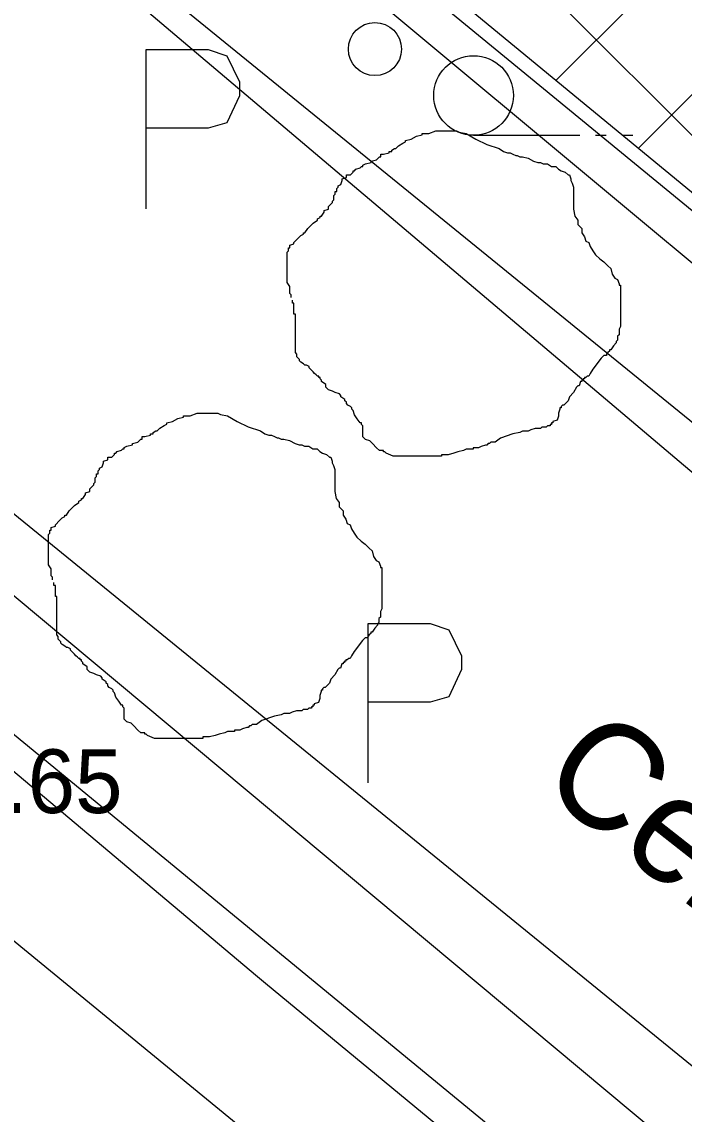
# Model space of a CAD drawing. Extents: x 419101 to 420177, y 4451541 to 4452254.
# Drawn here: x 420075.47 to 420087.94, y 4451762.63 to 4451783.21 of the extents above; entities that cross this region are included whole.
import ezdxf

# ---------------------------------------------------------------- set-up
doc = ezdxf.new("R2010")
doc.units = 0
for name, color, linetype in [('2_KADASTRO', 7, 'Continuous'), ('3_HALİHAZIR', 7, 'Continuous'), ('Level 10', 7, 'Continuous'), ('Level 15', 7, 'Continuous'), ('Level 27', 7, 'Continuous'), ('Level 28', 7, 'Continuous'), ('Level 3', 7, 'Continuous'), ('Level 60', 7, 'Continuous')]:
    doc.layers.add(name, color=color, linetype=linetype)

msp = doc.modelspace()

# ---------------------------------------------------------------- linework, layer by layer
at = {"layer": '2_KADASTRO'}
msp.add_lwpolyline([(420061.01, 4451756.53), (420073.55, 4451770.58), (420079.907, 4451765.229), (420080.06, 4451765.1), (420089.43, 4451757.36), (420080.6, 4451746.84), (420075.73, 4451741), (420074.471, 4451739.49), (420073.1, 4451737.01), (420066.914, 4451747.238), (420066.32, 4451748.22), (420063.55, 4451752.44), (420062.58, 4451754.15)], close=True, dxfattribs=at)
at = {"layer": '3_HALİHAZIR'}
for p, q in [((420083.978, 4451781.076), (420085.978, 4451781.076)), ((420086.278, 4451781.076), (420086.478, 4451781.076)), ((420086.778, 4451781.076), (420086.978, 4451781.076))]:
    msp.add_line(p, q, dxfattribs=at)
for points in [[(420097.876, 4451767.873), (420090.601, 4451773.628), (420074.394, 4451786.806), (420067.499, 4451793.112), (420066.853, 4451793.709), (420066.766, 4451793.745), (420066.705, 4451793.739), (420065.209, 4451792.217), (420065.099, 4451792.165), (420064.98, 4451792.128), (420064.821, 4451792.158), (420062.198, 4451794.34)], [(420109.324, 4451746.258), (420071.992, 4451776.643), (420058.124, 4451789.361), (420057.42, 4451789.805), (420056.913, 4451789.98), (420056.176, 4451790.188), (420054.044, 4451790.485), (420051.867, 4451790.696), (420050.412, 4451790.681), (420048.102, 4451790.392), (420045.666, 4451789.756), (420044.049, 4451789.209), (420042.54, 4451788.58), (420041.024, 4451787.797), (420039.783, 4451786.928), (420038.824, 4451785.959), (420037.654, 4451784.368), (420036.331, 4451782.246), (420034.85, 4451779.44), (420034.094, 4451777.905), (420033.326, 4451776.093), (420032.883, 4451774.818), (420032.741, 4451774.097)], [(420077.812, 4451782.69), (420078.982, 4451782.69)], [(420077.812, 4451779.69), (420077.812, 4451782.69)], [(420078.982, 4451782.69), (420079.332, 4451782.57), (420079.572, 4451782.08), (420079.572, 4451781.82), (420079.332, 4451781.31), (420078.982, 4451781.21)], [(420078.982, 4451781.21), (420077.812, 4451781.21)], [(420081.994, 4451771.879), (420083.164, 4451771.879)], [(420081.994, 4451768.879), (420081.994, 4451771.879)], [(420083.164, 4451771.879), (420083.514, 4451771.759), (420083.754, 4451771.269), (420083.754, 4451771.009), (420083.514, 4451770.499), (420083.164, 4451770.399)], [(420083.164, 4451770.399), (420081.994, 4451770.399)]]:
    msp.add_lwpolyline(points, dxfattribs=at)
for points in [[(420082.917, 4451783.911), (420089.462, 4451791.272), (420097.893, 4451783.965), (420091.454, 4451776.894)], [(420061.965, 4451757.281), (420066.675, 4451762.525), (420066.373, 4451762.769), (420070.091, 4451767.141), (420074.86, 4451772.784), (420091.317, 4451759.034), (420077.697, 4451743.303), (420062.426, 4451755.86), (420062.967, 4451756.424)]]:
    msp.add_lwpolyline(points, close=True, dxfattribs=at)
for centre, radius in [((420082.12, 4451782.701), 0.5), ((420083.978, 4451781.826), 0.75)]:
    msp.add_circle(centre, radius, dxfattribs=at)
at = {"layer": 'Level 10'}
for points in [[(420167.583, 4451712.437), (420020.79, 4451834.748), (420040.807, 4451853.732), (420112.025, 4451837.916), (420168.799, 4451827.537)], [(420167.291, 4451684.745), (420161.762, 4451695.839), (420120.289, 4451729.36), (420117.438, 4451726.678), (420116.012, 4451693.246), (420099.972, 4451694.498), (420103.715, 4451742.59), (420060.468, 4451778.074), (420043.182, 4451775.929), (420053.716, 4451675.607), (420036.964, 4451673.283), (420035.538, 4451693.664), (420015.222, 4451692.77), (420016.291, 4451685.44), (419931.368, 4451675.776)]]:
    msp.add_lwpolyline(points, dxfattribs=at)
at = {"layer": 'Level 15'}
for p, q in [((420087.08, 4451780.83), (420123.889, 4451817.639)), ((420085.528, 4451782.107), (420120.932, 4451817.511)), ((420073.189, 4451795.977), (420094.183, 4451774.983))]:
    msp.add_line(p, q, dxfattribs=at)
at = {"layer": 'Level 27'}
msp.add_line((420061.199, 4451781.411), (420106.835, 4451743.846), dxfattribs=at)
at = {"layer": 'Level 28'}
msp.add_lwpolyline([(420167.6, 4451803.921), (420148.57, 4451780.806), (420122.106, 4451767.539), (420105.216, 4451765.901), (420071.368, 4451793.764)], dxfattribs=at)
at = {"layer": 'Level 3'}
for points in [[(420082.801, 4451781.006), (420082.905, 4451781.058), (420083.008, 4451781.084), (420083.008, 4451781.11), (420083.034, 4451781.11), (420083.06, 4451781.11), (420083.138, 4451781.11), (420083.268, 4451781.162), (420083.372, 4451781.162), (420083.449, 4451781.162), (420083.501, 4451781.162), (420083.579, 4451781.162), (420083.631, 4451781.162), (420083.657, 4451781.162), (420083.709, 4451781.136), (420083.839, 4451781.11), (420084.02, 4451781.006), (420084.228, 4451780.902), (420084.461, 4451780.824), (420084.539, 4451780.772), (420084.617, 4451780.746), (420084.669, 4451780.746), (420084.721, 4451780.72), (420084.772, 4451780.694), (420084.798, 4451780.694), (420084.85, 4451780.668), (420084.902, 4451780.668), (420085.006, 4451780.642), (420085.11, 4451780.59), (420085.187, 4451780.564), (420085.239, 4451780.564), (420085.291, 4451780.538), (420085.343, 4451780.538), (420085.369, 4451780.538), (420085.447, 4451780.487), (420085.525, 4451780.487), (420085.577, 4451780.435), (420085.628, 4451780.409), (420085.706, 4451780.383), (420085.758, 4451780.331), (420085.784, 4451780.331), (420085.81, 4451780.253), (420085.81, 4451780.227), (420085.836, 4451780.175), (420085.862, 4451780.097), (420085.862, 4451780.071), (420085.862, 4451779.993), (420085.862, 4451779.941), (420085.862, 4451779.863), (420085.862, 4451779.837), (420085.862, 4451779.759), (420085.862, 4451779.682), (420085.888, 4451779.552), (420085.94, 4451779.474), (420085.94, 4451779.396), (420086.018, 4451779.318), (420086.018, 4451779.24), (420086.069, 4451779.162), (420086.095, 4451779.084), (420086.147, 4451779.058), (420086.173, 4451778.98), (420086.225, 4451778.902), (420086.277, 4451778.825), (420086.355, 4451778.747), (420086.433, 4451778.695), (420086.484, 4451778.643), (420086.51, 4451778.617), (420086.562, 4451778.565), (420086.588, 4451778.461), (420086.64, 4451778.383), (420086.692, 4451778.357), (420086.718, 4451778.279), (420086.718, 4451778.253), (420086.744, 4451778.253), (420086.744, 4451778.227), (420086.744, 4451778.201), (420086.744, 4451778.149), (420086.744, 4451778.046), (420086.744, 4451777.994), (420086.744, 4451777.916), (420086.744, 4451777.838), (420086.744, 4451777.76), (420086.744, 4451777.682), (420086.744, 4451777.604), (420086.744, 4451777.552), (420086.744, 4451777.474), (420086.718, 4451777.422), (420086.718, 4451777.318), (420086.692, 4451777.292), (420086.692, 4451777.215), (420086.666, 4451777.189), (420086.666, 4451777.163), (420086.614, 4451777.111), (420086.562, 4451777.033), (420086.536, 4451777.033), (420086.536, 4451777.007), (420086.51, 4451776.981), (420086.484, 4451776.955), (420086.484, 4451776.929), (420086.459, 4451776.929), (420086.433, 4451776.929)], [(420080.544, 4451778.02), (420080.544, 4451778.046), (420080.544, 4451778.071), (420080.518, 4451778.097), (420080.518, 4451778.123), (420080.518, 4451778.149), (420080.518, 4451778.175), (420080.518, 4451778.201), (420080.518, 4451778.227), (420080.466, 4451778.305), (420080.466, 4451778.383), (420080.466, 4451778.409), (420080.466, 4451778.487), (420080.466, 4451778.565), (420080.466, 4451778.591), (420080.466, 4451778.617), (420080.466, 4451778.643), (420080.466, 4451778.669), (420080.466, 4451778.695), (420080.466, 4451778.721), (420080.466, 4451778.747), (420080.466, 4451778.773), (420080.466, 4451778.799), (420080.466, 4451778.877), (420080.492, 4451778.902), (420080.492, 4451778.928), (420080.492, 4451778.954), (420080.518, 4451778.954), (420080.518, 4451778.98), (420080.518, 4451779.006), (420080.596, 4451779.032), (420080.596, 4451779.058), (420080.674, 4451779.136), (420080.726, 4451779.188), (420080.777, 4451779.214), (420080.777, 4451779.24), (420080.803, 4451779.24), (420080.855, 4451779.318), (420080.907, 4451779.37), (420080.959, 4451779.422), (420081.037, 4451779.474), (420081.037, 4451779.5), (420081.089, 4451779.526), (420081.089, 4451779.552), (420081.115, 4451779.552), (420081.167, 4451779.63), (420081.167, 4451779.656), (420081.244, 4451779.682), (420081.244, 4451779.707), (420081.244, 4451779.733), (420081.296, 4451779.785), (420081.322, 4451779.811), (420081.322, 4451779.837), (420081.348, 4451779.863), (420081.348, 4451779.889), (420081.348, 4451779.915), (420081.348, 4451779.941), (420081.374, 4451779.967), (420081.374, 4451779.993), (420081.374, 4451780.019), (420081.4, 4451780.019), (420081.4, 4451780.045), (420081.4, 4451780.071), (420081.426, 4451780.097), (420081.426, 4451780.123), (420081.478, 4451780.149), (420081.504, 4451780.227), (420081.504, 4451780.253), (420081.582, 4451780.279), (420081.582, 4451780.305), (420081.582, 4451780.331), (420081.659, 4451780.331), (420081.711, 4451780.383), (420081.711, 4451780.409), (420081.737, 4451780.409), (420081.763, 4451780.435), (420081.841, 4451780.461), (420081.867, 4451780.487), (420081.893, 4451780.487), (420081.893, 4451780.513), (420081.945, 4451780.538), (420082.049, 4451780.564), (420082.049, 4451780.59), (420082.152, 4451780.616), (420082.204, 4451780.668), (420082.23, 4451780.668), (420082.23, 4451780.694), (420082.23, 4451780.72), (420082.282, 4451780.72), (420082.386, 4451780.746), (420082.386, 4451780.772), (420082.412, 4451780.772), (420082.438, 4451780.772), (420082.438, 4451780.798), (420082.49, 4451780.824), (420082.516, 4451780.824), (420082.567, 4451780.876), (420082.645, 4451780.928), (420082.697, 4451780.954), (420082.697, 4451780.98), (420082.801, 4451781.006)], [(420082.49, 4451775.033), (420082.464, 4451775.033), (420082.334, 4451775.085), (420082.308, 4451775.111), (420082.282, 4451775.111), (420082.282, 4451775.137), (420082.204, 4451775.137), (420082.152, 4451775.189), (420082.075, 4451775.267), (420082.023, 4451775.319), (420081.945, 4451775.345), (420081.919, 4451775.371), (420081.893, 4451775.397), (420081.893, 4451775.423), (420081.893, 4451775.501), (420081.893, 4451775.579), (420081.893, 4451775.604), (420081.867, 4451775.63), (420081.867, 4451775.656), (420081.841, 4451775.656), (420081.789, 4451775.734), (420081.737, 4451775.812), (420081.711, 4451775.89), (420081.685, 4451775.916), (420081.685, 4451775.942), (420081.659, 4451775.968), (420081.608, 4451775.994), (420081.582, 4451776.02), (420081.582, 4451776.046), (420081.556, 4451776.072), (420081.556, 4451776.098), (420081.478, 4451776.15), (420081.478, 4451776.176), (420081.452, 4451776.202), (420081.374, 4451776.228), (420081.322, 4451776.254), (420081.244, 4451776.28), (420081.218, 4451776.306), (420081.193, 4451776.332), (420081.193, 4451776.358), (420081.193, 4451776.384), (420081.115, 4451776.435), (420081.115, 4451776.461), (420081.089, 4451776.487), (420081.089, 4451776.513), (420081.063, 4451776.513), (420081.063, 4451776.539), (420081.037, 4451776.539), (420081.011, 4451776.565), (420080.985, 4451776.591), (420080.959, 4451776.617), (420080.933, 4451776.643), (420080.907, 4451776.669), (420080.881, 4451776.695), (420080.881, 4451776.721), (420080.829, 4451776.747), (420080.803, 4451776.747), (420080.777, 4451776.773), (420080.726, 4451776.799), (420080.7, 4451776.825), (420080.7, 4451776.851), (420080.674, 4451776.877), (420080.648, 4451776.903), (420080.648, 4451776.929), (420080.648, 4451776.955), (420080.622, 4451776.981), (420080.622, 4451777.007), (420080.622, 4451777.033), (420080.622, 4451777.111), (420080.622, 4451777.163), (420080.622, 4451777.189), (420080.622, 4451777.215), (420080.622, 4451777.24), (420080.622, 4451777.266), (420080.622, 4451777.292), (420080.622, 4451777.318), (420080.622, 4451777.344), (420080.622, 4451777.37), (420080.622, 4451777.396), (420080.622, 4451777.422), (420080.622, 4451777.448), (420080.622, 4451777.474), (420080.622, 4451777.5), (420080.622, 4451777.526), (420080.622, 4451777.552), (420080.622, 4451777.578), (420080.622, 4451777.656), (420080.622, 4451777.682), (420080.622, 4451777.708), (420080.596, 4451777.708), (420080.596, 4451777.734), (420080.596, 4451777.76), (420080.596, 4451777.786), (420080.596, 4451777.812), (420080.596, 4451777.838), (420080.596, 4451777.864), (420080.596, 4451777.89), (420080.596, 4451777.916), (420080.57, 4451777.916), (420080.57, 4451777.942), (420080.57, 4451777.968)], [(420086.433, 4451776.929), (420086.381, 4451776.877), (420086.225, 4451776.669), (420086.173, 4451776.591), (420086.147, 4451776.539), (420086.121, 4451776.539), (420086.095, 4451776.513), (420086.069, 4451776.513), (420086.069, 4451776.487), (420086.043, 4451776.487), (420086.043, 4451776.461), (420086.018, 4451776.461), (420086.018, 4451776.435), (420085.992, 4451776.435), (420085.966, 4451776.358), (420085.94, 4451776.358), (420085.914, 4451776.332), (420085.862, 4451776.228), (420085.784, 4451776.15), (420085.758, 4451776.072), (420085.68, 4451775.994), (420085.654, 4451775.994), (420085.628, 4451775.968), (420085.628, 4451775.942), (420085.602, 4451775.942), (420085.602, 4451775.916), (420085.577, 4451775.838), (420085.577, 4451775.786), (420085.551, 4451775.708), (420085.473, 4451775.682), (420085.473, 4451775.656), (420085.447, 4451775.656), (420085.447, 4451775.63), (420085.421, 4451775.63), (420085.421, 4451775.604), (420085.395, 4451775.604), (420085.369, 4451775.604), (420085.343, 4451775.579), (420085.317, 4451775.579), (420085.291, 4451775.579), (420085.265, 4451775.579), (420085.239, 4451775.553), (420085.213, 4451775.553), (420085.187, 4451775.553), (420085.161, 4451775.553), (420085.136, 4451775.553), (420085.058, 4451775.527), (420085.006, 4451775.501), (420084.928, 4451775.501), (420084.902, 4451775.501), (420084.85, 4451775.475), (420084.721, 4451775.449), (420084.487, 4451775.371), (420084.383, 4451775.293), (420084.305, 4451775.293), (420084.28, 4451775.267), (420084.254, 4451775.267), (420084.228, 4451775.241), (420084.202, 4451775.241), (420084.124, 4451775.215), (420084.072, 4451775.189), (420084.046, 4451775.189), (420084.02, 4451775.189), (420083.994, 4451775.189), (420083.968, 4451775.189), (420083.968, 4451775.163), (420083.942, 4451775.163), (420083.916, 4451775.163), (420083.839, 4451775.163), (420083.787, 4451775.137), (420083.683, 4451775.111), (420083.605, 4451775.085), (420083.501, 4451775.059), (420083.449, 4451775.059), (420083.423, 4451775.059), (420083.398, 4451775.059), (420083.372, 4451775.059), (420083.372, 4451775.033), (420083.346, 4451775.033), (420083.32, 4451775.033), (420083.294, 4451775.033), (420083.268, 4451775.033), (420083.242, 4451775.033), (420083.216, 4451775.033), (420083.19, 4451775.033), (420083.164, 4451775.033), (420083.138, 4451775.033), (420083.06, 4451775.033), (420083.008, 4451775.033), (420082.931, 4451775.033), (420082.879, 4451775.033), (420082.853, 4451775.033), (420082.827, 4451775.033), (420082.775, 4451775.033), (420082.697, 4451775.033), (420082.671, 4451775.033), (420082.619, 4451775.033), (420082.593, 4451775.033), (420082.541, 4451775.033), (420082.516, 4451775.033), (420082.49, 4451775.033)], [(420078.306, 4451775.687), (420078.41, 4451775.739), (420078.513, 4451775.765), (420078.513, 4451775.791), (420078.539, 4451775.791), (420078.565, 4451775.791), (420078.643, 4451775.791), (420078.773, 4451775.843), (420078.877, 4451775.843), (420078.954, 4451775.843), (420079.006, 4451775.843), (420079.084, 4451775.843), (420079.136, 4451775.843), (420079.162, 4451775.843), (420079.214, 4451775.817), (420079.344, 4451775.791), (420079.525, 4451775.687), (420079.733, 4451775.583), (420079.966, 4451775.505), (420080.044, 4451775.453), (420080.122, 4451775.427), (420080.174, 4451775.427), (420080.226, 4451775.401), (420080.277, 4451775.375), (420080.303, 4451775.375), (420080.355, 4451775.349), (420080.407, 4451775.349), (420080.511, 4451775.323), (420080.615, 4451775.271), (420080.692, 4451775.245), (420080.744, 4451775.245), (420080.796, 4451775.219), (420080.848, 4451775.219), (420080.874, 4451775.219), (420080.952, 4451775.168), (420081.03, 4451775.168), (420081.082, 4451775.116), (420081.133, 4451775.09), (420081.211, 4451775.064), (420081.263, 4451775.012), (420081.289, 4451775.012), (420081.315, 4451774.934), (420081.315, 4451774.908), (420081.341, 4451774.856), (420081.367, 4451774.778), (420081.367, 4451774.752), (420081.367, 4451774.674), (420081.367, 4451774.622), (420081.367, 4451774.544), (420081.367, 4451774.518), (420081.367, 4451774.44), (420081.367, 4451774.363), (420081.393, 4451774.233), (420081.445, 4451774.155), (420081.445, 4451774.077), (420081.523, 4451773.999), (420081.523, 4451773.921), (420081.574, 4451773.843), (420081.6, 4451773.765), (420081.652, 4451773.739), (420081.678, 4451773.661), (420081.73, 4451773.583), (420081.782, 4451773.506), (420081.86, 4451773.428), (420081.938, 4451773.376), (420081.989, 4451773.324), (420082.015, 4451773.298), (420082.067, 4451773.246), (420082.093, 4451773.142), (420082.145, 4451773.064), (420082.197, 4451773.038), (420082.223, 4451772.96), (420082.223, 4451772.934), (420082.249, 4451772.934), (420082.249, 4451772.908), (420082.249, 4451772.882), (420082.249, 4451772.83), (420082.249, 4451772.727), (420082.249, 4451772.675), (420082.249, 4451772.597), (420082.249, 4451772.519), (420082.249, 4451772.441), (420082.249, 4451772.363), (420082.249, 4451772.285), (420082.249, 4451772.233), (420082.249, 4451772.155), (420082.223, 4451772.103), (420082.223, 4451771.999), (420082.197, 4451771.973), (420082.197, 4451771.896), (420082.171, 4451771.87), (420082.171, 4451771.844), (420082.119, 4451771.792), (420082.067, 4451771.714), (420082.041, 4451771.714), (420082.041, 4451771.688), (420082.015, 4451771.662), (420081.989, 4451771.636), (420081.989, 4451771.61), (420081.964, 4451771.61), (420081.938, 4451771.61)], [(420076.049, 4451772.701), (420076.049, 4451772.727), (420076.049, 4451772.752), (420076.023, 4451772.778), (420076.023, 4451772.804), (420076.023, 4451772.83), (420076.023, 4451772.856), (420076.023, 4451772.882), (420076.023, 4451772.908), (420075.971, 4451772.986), (420075.971, 4451773.064), (420075.971, 4451773.09), (420075.971, 4451773.168), (420075.971, 4451773.246), (420075.971, 4451773.272), (420075.971, 4451773.298), (420075.971, 4451773.324), (420075.971, 4451773.35), (420075.971, 4451773.376), (420075.971, 4451773.402), (420075.971, 4451773.428), (420075.971, 4451773.454), (420075.971, 4451773.48), (420075.971, 4451773.558), (420075.997, 4451773.583), (420075.997, 4451773.609), (420075.997, 4451773.635), (420076.023, 4451773.635), (420076.023, 4451773.661), (420076.023, 4451773.687), (420076.101, 4451773.713), (420076.101, 4451773.739), (420076.179, 4451773.817), (420076.231, 4451773.869), (420076.282, 4451773.895), (420076.282, 4451773.921), (420076.308, 4451773.921), (420076.36, 4451773.999), (420076.412, 4451774.051), (420076.464, 4451774.103), (420076.542, 4451774.155), (420076.542, 4451774.181), (420076.594, 4451774.207), (420076.594, 4451774.233), (420076.62, 4451774.233), (420076.672, 4451774.311), (420076.672, 4451774.337), (420076.749, 4451774.363), (420076.749, 4451774.388), (420076.749, 4451774.414), (420076.801, 4451774.466), (420076.827, 4451774.492), (420076.827, 4451774.518), (420076.853, 4451774.544), (420076.853, 4451774.57), (420076.853, 4451774.596), (420076.853, 4451774.622), (420076.879, 4451774.648), (420076.879, 4451774.674), (420076.879, 4451774.7), (420076.905, 4451774.7), (420076.905, 4451774.726), (420076.905, 4451774.752), (420076.931, 4451774.778), (420076.931, 4451774.804), (420076.983, 4451774.83), (420077.009, 4451774.908), (420077.009, 4451774.934), (420077.087, 4451774.96), (420077.087, 4451774.986), (420077.087, 4451775.012), (420077.164, 4451775.012), (420077.216, 4451775.064), (420077.216, 4451775.09), (420077.242, 4451775.09), (420077.268, 4451775.116), (420077.346, 4451775.142), (420077.372, 4451775.168), (420077.398, 4451775.168), (420077.398, 4451775.194), (420077.45, 4451775.219), (420077.554, 4451775.245), (420077.554, 4451775.271), (420077.657, 4451775.297), (420077.709, 4451775.349), (420077.735, 4451775.349), (420077.735, 4451775.375), (420077.735, 4451775.401), (420077.787, 4451775.401), (420077.891, 4451775.427), (420077.891, 4451775.453), (420077.917, 4451775.453), (420077.943, 4451775.453), (420077.943, 4451775.479), (420077.995, 4451775.505), (420078.021, 4451775.505), (420078.072, 4451775.557), (420078.15, 4451775.609), (420078.202, 4451775.635), (420078.202, 4451775.661), (420078.306, 4451775.687)], [(420077.995, 4451769.714), (420077.969, 4451769.714), (420077.839, 4451769.766), (420077.813, 4451769.792), (420077.787, 4451769.792), (420077.787, 4451769.818), (420077.709, 4451769.818), (420077.657, 4451769.87), (420077.58, 4451769.948), (420077.528, 4451770), (420077.45, 4451770.026), (420077.424, 4451770.052), (420077.398, 4451770.078), (420077.398, 4451770.104), (420077.398, 4451770.182), (420077.398, 4451770.26), (420077.398, 4451770.285), (420077.372, 4451770.311), (420077.372, 4451770.337), (420077.346, 4451770.337), (420077.294, 4451770.415), (420077.242, 4451770.493), (420077.216, 4451770.571), (420077.19, 4451770.597), (420077.19, 4451770.623), (420077.164, 4451770.649), (420077.113, 4451770.675), (420077.087, 4451770.701), (420077.087, 4451770.727), (420077.061, 4451770.753), (420077.061, 4451770.779), (420076.983, 4451770.831), (420076.983, 4451770.857), (420076.957, 4451770.883), (420076.879, 4451770.909), (420076.827, 4451770.935), (420076.749, 4451770.961), (420076.723, 4451770.987), (420076.698, 4451771.013), (420076.698, 4451771.039), (420076.698, 4451771.065), (420076.62, 4451771.116), (420076.62, 4451771.142), (420076.594, 4451771.168), (420076.594, 4451771.194), (420076.568, 4451771.194), (420076.568, 4451771.22), (420076.542, 4451771.22), (420076.516, 4451771.246), (420076.49, 4451771.272), (420076.464, 4451771.298), (420076.438, 4451771.324), (420076.412, 4451771.35), (420076.386, 4451771.376), (420076.386, 4451771.402), (420076.334, 4451771.428), (420076.308, 4451771.428), (420076.282, 4451771.454), (420076.231, 4451771.48), (420076.205, 4451771.506), (420076.205, 4451771.532), (420076.179, 4451771.558), (420076.153, 4451771.584), (420076.153, 4451771.61), (420076.153, 4451771.636), (420076.127, 4451771.662), (420076.127, 4451771.688), (420076.127, 4451771.714), (420076.127, 4451771.792), (420076.127, 4451771.844), (420076.127, 4451771.87), (420076.127, 4451771.896), (420076.127, 4451771.921), (420076.127, 4451771.947), (420076.127, 4451771.973), (420076.127, 4451771.999), (420076.127, 4451772.025), (420076.127, 4451772.051), (420076.127, 4451772.077), (420076.127, 4451772.103), (420076.127, 4451772.129), (420076.127, 4451772.155), (420076.127, 4451772.181), (420076.127, 4451772.207), (420076.127, 4451772.233), (420076.127, 4451772.259), (420076.127, 4451772.337), (420076.127, 4451772.363), (420076.127, 4451772.389), (420076.101, 4451772.389), (420076.101, 4451772.415), (420076.101, 4451772.441), (420076.101, 4451772.467), (420076.101, 4451772.493), (420076.101, 4451772.519), (420076.101, 4451772.545), (420076.101, 4451772.571), (420076.101, 4451772.597), (420076.075, 4451772.597), (420076.075, 4451772.623), (420076.075, 4451772.649)], [(420081.938, 4451771.61), (420081.886, 4451771.558), (420081.73, 4451771.35), (420081.678, 4451771.272), (420081.652, 4451771.22), (420081.626, 4451771.22), (420081.6, 4451771.194), (420081.574, 4451771.194), (420081.574, 4451771.168), (420081.548, 4451771.168), (420081.548, 4451771.142), (420081.523, 4451771.142), (420081.523, 4451771.116), (420081.497, 4451771.116), (420081.471, 4451771.039), (420081.445, 4451771.039), (420081.419, 4451771.013), (420081.367, 4451770.909), (420081.289, 4451770.831), (420081.263, 4451770.753), (420081.185, 4451770.675), (420081.159, 4451770.675), (420081.133, 4451770.649), (420081.133, 4451770.623), (420081.107, 4451770.623), (420081.107, 4451770.597), (420081.082, 4451770.519), (420081.082, 4451770.467), (420081.056, 4451770.389), (420080.978, 4451770.363), (420080.978, 4451770.337), (420080.952, 4451770.337), (420080.952, 4451770.311), (420080.926, 4451770.311), (420080.926, 4451770.285), (420080.9, 4451770.285), (420080.874, 4451770.285), (420080.848, 4451770.26), (420080.822, 4451770.26), (420080.796, 4451770.26), (420080.77, 4451770.26), (420080.744, 4451770.234), (420080.718, 4451770.234), (420080.692, 4451770.234), (420080.666, 4451770.234), (420080.641, 4451770.234), (420080.563, 4451770.208), (420080.511, 4451770.182), (420080.433, 4451770.182), (420080.407, 4451770.182), (420080.355, 4451770.156), (420080.226, 4451770.13), (420079.992, 4451770.052), (420079.888, 4451769.974), (420079.81, 4451769.974), (420079.785, 4451769.948), (420079.759, 4451769.948), (420079.733, 4451769.922), (420079.707, 4451769.922), (420079.629, 4451769.896), (420079.577, 4451769.87), (420079.551, 4451769.87), (420079.525, 4451769.87), (420079.499, 4451769.87), (420079.473, 4451769.87), (420079.473, 4451769.844), (420079.447, 4451769.844), (420079.421, 4451769.844), (420079.344, 4451769.844), (420079.292, 4451769.818), (420079.188, 4451769.792), (420079.11, 4451769.766), (420079.006, 4451769.74), (420078.954, 4451769.74), (420078.928, 4451769.74), (420078.903, 4451769.74), (420078.877, 4451769.74), (420078.877, 4451769.714), (420078.851, 4451769.714), (420078.825, 4451769.714), (420078.799, 4451769.714), (420078.773, 4451769.714), (420078.747, 4451769.714), (420078.721, 4451769.714), (420078.695, 4451769.714), (420078.669, 4451769.714), (420078.643, 4451769.714), (420078.565, 4451769.714), (420078.513, 4451769.714), (420078.436, 4451769.714), (420078.384, 4451769.714), (420078.358, 4451769.714), (420078.332, 4451769.714), (420078.28, 4451769.714), (420078.202, 4451769.714), (420078.176, 4451769.714), (420078.124, 4451769.714), (420078.098, 4451769.714), (420078.046, 4451769.714), (420078.021, 4451769.714), (420077.995, 4451769.714)]]:
    msp.add_lwpolyline(points, dxfattribs=at)
at = {"layer": 'Level 60'}
msp.add_lwpolyline([(420017.518, 4451834.454), (420113.41, 4451753.308), (420120.388, 4451844.158), (420045.455, 4451863.296)], close=True, dxfattribs=at)

# ---------------------------------------------------------------- texts
at = {"layer": '3_HALİHAZIR'}
msp.add_text('Celal Bayar Caddesi', height=2, rotation=321.8096, dxfattribs=at).set_placement((420085.152, 4451768.834))
msp.add_text('180.65 ', height=1.2, dxfattribs=at).set_placement((420072.458, 4451768.307))

doc.saveas('drawing.dxf')
